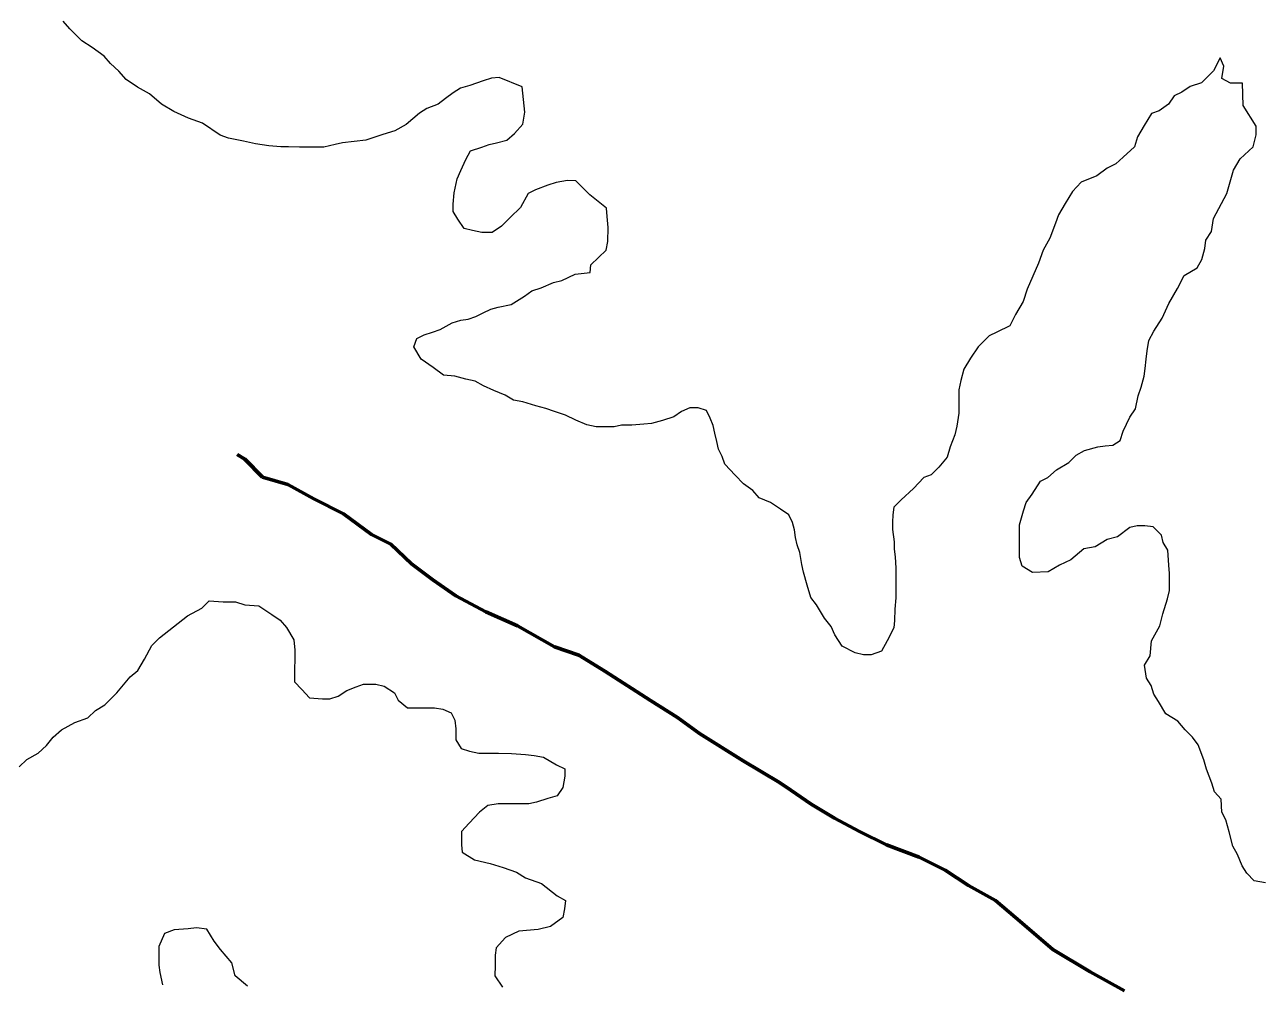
# Model space of a CAD drawing. Extents: x -1643653 to 4543381, y 1624270 to 13878484.
# Drawn here: x 624265 to 627581, y 8940834 to 8943403 of the extents above; entities that cross this region are included whole.
import ezdxf

# ---------------------------------------------------------------- set-up
doc = ezdxf.new("R2010")
doc.units = 0
doc.header["$LTSCALE"] = 160
doc.linetypes.add('LONG_DASH_SHORT_DASH', pattern=[9.9, 6, -1.2, 1.5, -1.2])
for name, color, linetype, lineweight in [('25', 7, 'Continuous', 13), ('60', 7, 'Continuous', 13), ('7', 7, 'LONG_DASH_SHORT_DASH', 60)]:
    doc.layers.add(name, color=color, linetype=linetype, lineweight=lineweight)

msp = doc.modelspace()

# ---------------------------------------------------------------- linework, layer by layer
at = {"layer": '25'}
for points in [[(625597.2, 8943236.9), (625534.8, 8943262.3), (625514.8, 8943260), (625492.2, 8943252.6), (625457.1, 8943240.3), (625432.1, 8943233), (625412, 8943220.6), (625391.8, 8943205.7), (625371.7, 8943190.8), (625341.6, 8943178.5), (625321.5, 8943166.1), (625286.3, 8943136.3), (625256.1, 8943119), (625223.5, 8943109.2), (625178.4, 8943094.4), (625115.8, 8943087.3), (625095.8, 8943082.5), (625065.7, 8943075.2), (625030.7, 8943075.4), (625000.7, 8943075.6), (624970.7, 8943075.8), (624950.7, 8943075.9), (624918.2, 8943078.6), (624883.2, 8943083.9), (624850.7, 8943091.6), (624810.8, 8943099.4), (624788.3, 8943107), (624741.1, 8943139.9), (624703.6, 8943152.7), (624663.8, 8943170.4), (624631.4, 8943190.7), (624599.1, 8943218.4), (624566.7, 8943236.2), (624536.8, 8943256.4), (624517, 8943279.1), (624494.7, 8943299.2), (624477.3, 8943319.4), (624445, 8943342.1), (624417.6, 8943359.8), (624385.3, 8943392.6), (624368, 8943412.7)], [(627527.6, 8943186.6), (627525.6, 8943246.7), (627493.1, 8943246.9), (627470.7, 8943259.5), (627475.9, 8943292), (627466.1, 8943314.6), (627448.3, 8943279.7), (627415.6, 8943247.4), (627385.5, 8943237.6), (627362.8, 8943222.7), (627342.8, 8943212.8), (627327.6, 8943190.4), (627302.4, 8943173), (627282.4, 8943165.6), (627262.1, 8943133.2), (627244.4, 8943103.3), (627236.7, 8943075.8), (627206.4, 8943048.5), (627186.3, 8943031.1), (627163.7, 8943018.7), (627136, 8942998.9), (627093.4, 8942981.6), (627070.7, 8942956.7), (627050.4, 8942924.3), (627032.7, 8942894.4), (627025, 8942871.9), (627009.7, 8942832), (626992, 8942799.6), (626979.2, 8942764.6), (626963.9, 8942729.6), (626948.6, 8942694.7), (626938.4, 8942662.2), (626918.1, 8942627.3), (626902.9, 8942597.3), (626867.7, 8942580.1), (626847.7, 8942570.2), (626817.4, 8942540.3), (626797.2, 8942510.4), (626779.4, 8942480.5), (626771.7, 8942450.5), (626766.5, 8942425.5), (626766.3, 8942395.5), (626766, 8942362.9), (626760.8, 8942327.9), (626755.6, 8942305.4), (626742.8, 8942272.9), (626735.1, 8942245.5), (626712.4, 8942218.1), (626692.2, 8942198.2), (626672.2, 8942190.8), (626644.5, 8942160.9), (626611.7, 8942131.1), (626591.6, 8942111.2), (626588.9, 8942091.2), (626588.7, 8942071.2), (626588.6, 8942051.2), (626593.3, 8942018.6), (626593.2, 8941998.6), (626595.5, 8941978.5), (626597.8, 8941948.4), (626597.6, 8941925.9), (626597.4, 8941893.4), (626597.2, 8941868.3), (626594.5, 8941838.3), (626594.2, 8941808.3), (626591.6, 8941788.3), (626573.8, 8941753.3), (626558.6, 8941725.9), (626531, 8941716.1), (626511, 8941716.2), (626488.5, 8941721.3), (626453.7, 8941739.1), (626433.9, 8941769.3), (626424, 8941791.9), (626406.7, 8941814.5), (626384.5, 8941849.7), (626369.6, 8941869.8), (626359.9, 8941902.5), (626350.1, 8941937.6), (626345.3, 8941957.6), (626340.5, 8941990.2), (626333.2, 8942010.3), (626328.3, 8942030.3), (626326, 8942050.4), (626321.1, 8942070.4), (626311.3, 8942090.6), (626288.9, 8942105.7), (626261.5, 8942123.4), (626231.6, 8942136.1), (626214.2, 8942156.3), (626189.3, 8942174), (626167, 8942196.7), (626139.7, 8942226.9), (626132.4, 8942246.9), (626122.5, 8942267), (626117.7, 8942287.1), (626112.8, 8942309.7), (626108, 8942329.7), (626100.6, 8942349.8), (626090.8, 8942369.9), (626068.3, 8942377.6)], [(626068.3, 8942377.6), (626045.8, 8942377.7), (626023.2, 8942367.8), (626003.1, 8942352.9), (625973, 8942343.1), (625943, 8942335.8), (625922.9, 8942333.4), (625890.4, 8942331.2), (625862.9, 8942331.3), (625842.8, 8942326.5), (625815.3, 8942326.7), (625795.3, 8942326.8), (625770.4, 8942332), (625740.5, 8942344.7), (625713, 8942357.4), (625683.1, 8942367.6), (625660.6, 8942375.2), (625633.2, 8942382.9), (625598.2, 8942393.2), (625573.3, 8942398.3), (625550.9, 8942411), (625521, 8942423.7), (625493.5, 8942436.4), (625471.1, 8942449.1), (625446.2, 8942454.3), (625416.2, 8942462), (625386.2, 8942464.7), (625358.8, 8942484.9), (625326.5, 8942507.6), (625306.7, 8942540.3), (625314.4, 8942562.8), (625334.5, 8942572.7), (625357.1, 8942580), (625377.1, 8942587.4), (625409.8, 8942604.7), (625432.3, 8942612.1), (625452.4, 8942614.5), (625472.4, 8942621.8), (625492.5, 8942631.7), (625512.6, 8942641.6), (625532.7, 8942646.5), (625567.7, 8942653.8), (625602.9, 8942676.1), (625623, 8942690.9), (625648.1, 8942698.3), (625680.7, 8942713.1), (625703.3, 8942717.9), (625738.4, 8942735.2), (625778.5, 8942740), (625781.1, 8942760), (625801.3, 8942779.9), (625821.4, 8942799.8), (625826.6, 8942822.3), (625826.9, 8942859.8), (625824.6, 8942889.9), (625822.3, 8942912.4), (625799.9, 8942930.1), (625777.6, 8942947.8), (625740.3, 8942985.6), (625717.8, 8942985.7), (625687.8, 8942980.9), (625665.2, 8942973.6), (625632.6, 8942961.2), (625612.5, 8942951.4), (625592.2, 8942914), (625564.5, 8942886.6), (625541.8, 8942864.2), (625516.7, 8942846.9), (625489.2, 8942847.1), (625464.2, 8942852.2), (625441.7, 8942857.4), (625424.4, 8942882.5), (625412, 8942902.6), (625412.2, 8942922.7), (625414.9, 8942952.7), (625422.7, 8942990.2), (625432.9, 8943012.7), (625445.6, 8943042.6), (625458.3, 8943065.1), (625488.4, 8943074.9), (625508.5, 8943082.2), (625528.5, 8943087.1), (625556.1, 8943094.4), (625576.2, 8943111.8), (625598.9, 8943136.7), (625604.2, 8943169.2), (625597.2, 8943236.9)], [(627158, 8942275.2), (627178.1, 8942277.6), (627198.2, 8942290), (627205.9, 8942314.9), (627223.7, 8942352.4), (627238.8, 8942374.8), (627246.6, 8942409.8), (627254.3, 8942432.3), (627262, 8942462.3), (627264.7, 8942482.3), (627267.3, 8942507.3), (627270, 8942529.8), (627275.2, 8942557.3), (627287.9, 8942582.3), (627310.7, 8942617.2), (627328.5, 8942657.1), (627351.3, 8942697), (627369.1, 8942732), (627404.3, 8942751.8), (627417, 8942774.2), (627424.7, 8942804.2), (627427.4, 8942826.7), (627442.5, 8942849.1), (627447.8, 8942884.2), (627483.3, 8942951.5), (627501.3, 8943014), (627519.1, 8943043.9), (627554.3, 8943076.2), (627562.1, 8943108.7), (627562.2, 8943131.2), (627527.6, 8943186.6)], [(627586.8, 8941105.7), (627556.9, 8941110.9), (627537, 8941131.1), (627524.7, 8941151.2), (627512.4, 8941181.3), (627500.1, 8941203.9), (627490.3, 8941241.6), (627480.6, 8941274.2), (627470.7, 8941294.3), (627468.5, 8941329.3), (627451.1, 8941349.5), (627443.8, 8941372.1), (627429.1, 8941409.7), (627421.8, 8941434.8), (627407.1, 8941474.9), (627392.2, 8941495.1), (627372.4, 8941515.2), (627352.5, 8941537.9), (627320.2, 8941558.1), (627300.4, 8941590.8), (627288.1, 8941610.9), (627280.7, 8941633.5), (627268.4, 8941653.6), (627263.6, 8941688.7), (627278.8, 8941713.6), (627281.6, 8941753.7), (627304.5, 8941793.6), (627312.2, 8941826.1), (627325, 8941866), (627330.2, 8941888.5), (627330.5, 8941933.6), (627328.2, 8941956.1), (627326, 8941996.2), (627313.6, 8942016.3), (627308.8, 8942036.4), (627286.5, 8942059.1), (627264, 8942061.7), (627244, 8942061.8), (627223.9, 8942057), (627191.2, 8942032.2), (627163.6, 8942024.8), (627131, 8942005), (627100.9, 8942000.2), (627065.7, 8941970.4), (627035.6, 8941955.6), (627005.4, 8941938.2), (626962.9, 8941936), (626935.5, 8941953.7), (626928.2, 8941976.3), (626928.4, 8942011.4), (626928.7, 8942043.9), (626928.8, 8942063.9), (626939.1, 8942101.4), (626946.8, 8942123.9), (626962, 8942146.3), (626984.8, 8942181.2), (627004.8, 8942191.1), (627027.5, 8942211), (627060.2, 8942230.8), (627080.3, 8942250.7), (627102.9, 8942263.1), (627138, 8942272.8), (627158, 8942275.2)], [(624250.2, 8941415.7), (624270.4, 8941435.6), (624300.5, 8941452.9), (624323.2, 8941472.8), (624340.9, 8941495.2), (624363.5, 8941515.1), (624398.7, 8941534.9), (624433.8, 8941547.2), (624454, 8941567.1), (624479.1, 8941581.9), (624511.8, 8941614.3), (624547.2, 8941656.6), (624567.3, 8941674), (624585.1, 8941703.9), (624605.4, 8941741.3), (624625.5, 8941761.2), (624650.7, 8941781.1), (624701, 8941820.8), (624738.7, 8941840.6), (624758.8, 8941860.5), (624796.3, 8941857.7), (624828.8, 8941857.5), (624853.8, 8941849.8), (624891.3, 8941847.1), (624926.1, 8941824.3), (624948.5, 8941809.2), (624965.9, 8941789), (624985.6, 8941756.3), (624987.9, 8941728.8), (624987.8, 8941706.2), (624987.5, 8941676.2), (624987.3, 8941643.7), (625007.1, 8941623.5), (625027, 8941600.8), (625062, 8941598.1), (625082, 8941598), (625104.5, 8941605.3), (625127.2, 8941620.2), (625152.2, 8941630.1), (625172.3, 8941637.4), (625204.8, 8941637.2), (625227.3, 8941632.1), (625254.7, 8941614.3), (625264.5, 8941594.3), (625289.4, 8941574.1), (625311.9, 8941573.9), (625341.9, 8941573.7), (625361.9, 8941573.6), (625384.4, 8941570.9), (625406.8, 8941560.8), (625416.7, 8941540.7), (625419, 8941518.1), (625418.8, 8941488.1), (625433.6, 8941465.5), (625456.1, 8941457.8), (625481.1, 8941452.6), (625501.1, 8941452.5), (625533.6, 8941452.3), (625568.6, 8941452.1), (625606.1, 8941449.3), (625628.6, 8941446.6), (625653.5, 8941441.5), (625688.4, 8941421.2), (625710.8, 8941411.1), (625710.7, 8941391), (625705.5, 8941361), (625690.3, 8941338.6), (625665.2, 8941331.2), (625635.1, 8941321.4), (625615.1, 8941316.6), (625587.6, 8941316.7), (625555.1, 8941316.9), (625532.5, 8941317.1), (625505, 8941312.3), (625482.3, 8941294.9), (625454.6, 8941265), (625434.4, 8941242.6), (625434.2, 8941207.6), (625436.5, 8941187.6), (625468.9, 8941167.3), (625511.3, 8941157), (625546.2, 8941146.8), (625581.2, 8941134), (625606.1, 8941118.8), (625648.5, 8941103.5), (625690.7, 8941070.7), (625713.2, 8941058), (625710.5, 8941035.5), (625705.3, 8941013), (625672.6, 8940988.2), (625640, 8940980.9), (625587.5, 8940976.2), (625552.3, 8940959), (625527.1, 8940931.6), (625524.5, 8940911.6), (625524.2, 8940884)], [(624861, 8940828.3), (624828.7, 8940856.1), (624819, 8940891.2), (624789.2, 8940926.5), (624771.9, 8940949.1), (624752.2, 8940981.8), (624724.7, 8940984.5), (624702.1, 8940982.1), (624664.6, 8940979.9), (624639.5, 8940970), (624624.2, 8940935.1), (624624, 8940907.5), (624623.8, 8940885), (624626.2, 8940864.9), (624633.5, 8940832.3)], [(625524.2, 8940884), (625524, 8940856.5), (625543.8, 8940826.3)]]:
    msp.add_lwpolyline(points, dxfattribs=at)
at = {"layer": '60', "lineweight": 25}
msp.add_spline([(814781, 9009175.5), (814787.2, 9009173.4), (814796.9, 9009173.4), (814799.4, 9009172.4), (814805.1, 9009174.5), (814805.6, 9009176.5), (814811.7, 9009179.5), (814811.7, 9009179.5), (814801.5, 9009181), (814790.7, 9009181.5), (814784.1, 9009183.1), (814777.4, 9009185.1), (814778.4, 9009175.5)], degree=3, dxfattribs=at)
at = {"layer": '7'}
for points in [[(624969, 8942171.8), (624901.6, 8942192.1), (624854.4, 8942239.9), (624833.8, 8942252.4)], [(627209.9, 8940816.1), (627117.7, 8940866.7), (627018.1, 8940927.2), (626936.1, 8940997.7), (626864, 8941058.2), (626791.8, 8941098.6), (626729.6, 8941139), (626659.8, 8941174.4), (626572.5, 8941207.4), (626500.2, 8941242.8), (626433, 8941278.2), (626370.7, 8941316), (626316, 8941353.9), (626286.1, 8941374.1), (626189, 8941432.1), (626072, 8941505.3), (626012.3, 8941548.2), (625940.1, 8941593.6), (625818.1, 8941671.8), (625748.4, 8941714.7), (625683.6, 8941737.6), (625583.9, 8941793.2), (625499.2, 8941831.1), (625419.5, 8941874.1), (625357.3, 8941917), (625300.1, 8941959.8), (625245.4, 8942012.7), (625193.1, 8942037.9), (625118.5, 8942093.4), (625038.7, 8942133.9), (624969, 8942171.8)]]:
    msp.add_lwpolyline(points, dxfattribs=at)

doc.saveas('drawing.dxf')
